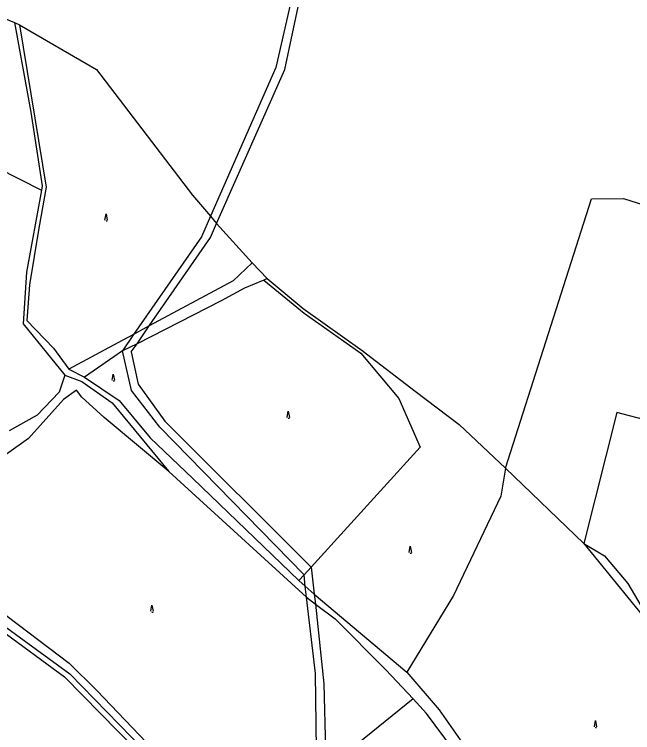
# Model space of a CAD drawing. Extents: x -564810 to -550519, y -1045831 to -1034011.
# Drawn here: x -554954.1 to -554554, y -1036585.5 to -1036120.6 of the extents above; entities that cross this region are included whole.
import ezdxf

# ---------------------------------------------------------------- set-up
doc = ezdxf.new("R2010")
doc.units = 0
doc.layers.add('Vrstva 4', color=7, linetype='Continuous')
doc.layers.add('zamokř ploch', color=7, linetype='Continuous')

msp = doc.modelspace()

# ---------------------------------------------------------------- linework, layer by layer
at = {"layer": 'Vrstva 4'}
for p, q in [((-554762.83, -1036059.12), (-554784.99, -1036155.01)), ((-554779.06, -1036156.2), (-554758.51, -1036058.24)), ((-554989.44, -1036111.44), (-554954.04, -1036125.9)), ((-554954.04, -1036125.9), (-554943.49, -1036183.82)), ((-554954.04, -1036125.9), (-554950.72, -1036127.24)), ((-554950.72, -1036127.24), (-554933.51, -1036232.37)), ((-554950.72, -1036127.24), (-554900.9, -1036156.24)), ((-554900.9, -1036156.24), (-554838.82, -1036237.58)), ((-554784.99, -1036155.01), (-554827.18, -1036251.2)), ((-554823.23, -1036255.85), (-554779.06, -1036156.2)), ((-555043.12, -1036180.26), (-554936.64, -1036234.29)), ((-554943.49, -1036183.82), (-554936.07, -1036231.57)), ((-554933.51, -1036232.37), (-554938.38, -1036258.9)), ((-554936.07, -1036231.57), (-554936.64, -1036234.29)), ((-554936.64, -1036234.29), (-554946.17, -1036287.36)), ((-554838.82, -1036237.58), (-554827.18, -1036251.2)), ((-554636.34, -1036414.29), (-554580.63, -1036239.96)), ((-554580.63, -1036239.96), (-554559.85, -1036239.65)), ((-554559.85, -1036239.65), (-554537.23, -1036247.15)), ((-554827.18, -1036251.2), (-554832.97, -1036264.48)), ((-554827.18, -1036251.2), (-554823.23, -1036255.85)), ((-554938.38, -1036258.9), (-554944.34, -1036295.64)), ((-554827.3, -1036264.93), (-554823.23, -1036255.85)), ((-554823.23, -1036255.85), (-554800.25, -1036281.5)), ((-554832.97, -1036264.48), (-554877, -1036327.7)), ((-554866.88, -1036322.26), (-554827.3, -1036264.93)), ((-554800.25, -1036281.5), (-554812.44, -1036293.02)), ((-554800.25, -1036281.5), (-554790.44, -1036291.51)), ((-554946.17, -1036287.36), (-554948.46, -1036320.93)), ((-554792.69, -1036292.52), (-554805.11, -1036297.73)), ((-554790.44, -1036291.51), (-554792.69, -1036292.52)), ((-554792.69, -1036292.52), (-554766.49, -1036314.03)), ((-554790.44, -1036291.51), (-554767.21, -1036310.92)), ((-554944.34, -1036295.64), (-554945.97, -1036318.65)), ((-554812.44, -1036293.02), (-554866.88, -1036322.26)), ((-554805.11, -1036297.73), (-554820.24, -1036306.04)), ((-554820.24, -1036306.04), (-554874.66, -1036333.74)), ((-554767.21, -1036310.92), (-554729.08, -1036338.15)), ((-554766.49, -1036314.03), (-554729.95, -1036339.86)), ((-554945.97, -1036318.65), (-554928.83, -1036336.56)), ((-554948.46, -1036320.93), (-554921.52, -1036354.08)), ((-554866.88, -1036322.26), (-554877, -1036327.7)), ((-554874.66, -1036333.74), (-554866.88, -1036322.26)), ((-554877, -1036327.7), (-554884.29, -1036331.61)), ((-554877, -1036327.7), (-554884.14, -1036338.27)), ((-554884.29, -1036331.61), (-554918.94, -1036350.3)), ((-554874.66, -1036333.74), (-554884.14, -1036338.27)), ((-554878.44, -1036338.97), (-554874.66, -1036333.74)), ((-554928.83, -1036336.56), (-554918.94, -1036350.3)), ((-554884.14, -1036338.27), (-554908.7, -1036355.42)), ((-554878.33, -1036364.11), (-554884.14, -1036338.27)), ((-554878.44, -1036338.97), (-554874.02, -1036360.04)), ((-554729.08, -1036338.15), (-554694.83, -1036364.46)), ((-554729.95, -1036339.86), (-554705.36, -1036369.32)), ((-554918.94, -1036350.3), (-554908.7, -1036355.42)), ((-554921.52, -1036354.08), (-554925.02, -1036365.14)), ((-554921.52, -1036354.08), (-554910.52, -1036358.25)), ((-554908.7, -1036355.42), (-554886.31, -1036370.57)), ((-554910.52, -1036358.25), (-554890.92, -1036372.08)), ((-554874.02, -1036360.04), (-554856.67, -1036383.82)), ((-554925.02, -1036365.14), (-554939.27, -1036380.05)), ((-554913.84, -1036363.88), (-554922.33, -1036369.92)), ((-554910.39, -1036368.4), (-554913.84, -1036363.88)), ((-554859.91, -1036387.87), (-554878.33, -1036364.11)), ((-554694.83, -1036364.46), (-554666.19, -1036386.09)), ((-554922.33, -1036369.92), (-554944.97, -1036395.14)), ((-554896.06, -1036381.45), (-554910.39, -1036368.4)), ((-554886.31, -1036370.57), (-554866.25, -1036394.59)), ((-554705.36, -1036369.32), (-554691.51, -1036400.77)), ((-554890.92, -1036372.08), (-554854.11, -1036416.47)), ((-554939.27, -1036380.05), (-554957.48, -1036390.19)), ((-554564.34, -1036378.38), (-554585.51, -1036463.12)), ((-554467.16, -1036403.47), (-554564.34, -1036378.38)), ((-554854.11, -1036416.47), (-554896.06, -1036381.45)), ((-554856.67, -1036383.82), (-554762.15, -1036478.43)), ((-554766.69, -1036483.42), (-554859.91, -1036387.87)), ((-554666.19, -1036386.09), (-554636.34, -1036414.29)), ((-554944.97, -1036395.14), (-554959.16, -1036405.18)), ((-554866.25, -1036394.59), (-554838.71, -1036421.12)), ((-554691.51, -1036400.77), (-554762.15, -1036478.43)), ((-554854.11, -1036416.47), (-554765.13, -1036497.82)), ((-554636.34, -1036414.29), (-554639.37, -1036432.51)), ((-554636.34, -1036414.29), (-554585.51, -1036463.12)), ((-554838.71, -1036421.12), (-554769.94, -1036486.99)), ((-554639.37, -1036432.51), (-554670.05, -1036496.84)), ((-555025.02, -1036460.05), (-554918.66, -1036540.59)), ((-554585.51, -1036463.12), (-554537.3, -1036522.47)), ((-554585.51, -1036463.12), (-554572.3, -1036471.13)), ((-554572.3, -1036471.13), (-554557.17, -1036489.01)), ((-554762.15, -1036478.43), (-554766.69, -1036483.42)), ((-554762.15, -1036478.43), (-554760.05, -1036496)), ((-554766.69, -1036483.42), (-554769.94, -1036486.99)), ((-554765.9, -1036490.86), (-554766.69, -1036483.42)), ((-554769.94, -1036486.99), (-554765.92, -1036490.65)), ((-554765.92, -1036490.65), (-554760.05, -1036496)), ((-554765.13, -1036497.82), (-554765.9, -1036490.86)), ((-554557.17, -1036489.01), (-554548.54, -1036503.69)), ((-554760.05, -1036496), (-554700.11, -1036546.48)), ((-554760.05, -1036496), (-554759.35, -1036502.28)), ((-554670.05, -1036496.84), (-554700.11, -1036546.48)), ((-554765.13, -1036497.82), (-554759.35, -1036502.28)), ((-554759.18, -1036547.29), (-554765.13, -1036497.82)), ((-554759.35, -1036502.28), (-554746.45, -1036511.97)), ((-554759.35, -1036502.28), (-554753.77, -1036553.84)), ((-554746.45, -1036511.97), (-554713.84, -1036544.83)), ((-554963.41, -1036518.78), (-554921.63, -1036549.33)), ((-554961.28, -1036516.06), (-554918.23, -1036547.38)), ((-554918.66, -1036540.59), (-554900.66, -1036558.19)), ((-554918.23, -1036547.38), (-554841.85, -1036625.95)), ((-554758.44, -1036610.28), (-554759.18, -1036547.29)), ((-554713.84, -1036544.83), (-554696.07, -1036563.73)), ((-554700.11, -1036546.48), (-554679.28, -1036570.79)), ((-554921.63, -1036549.33), (-554860.12, -1036611.91)), ((-554753.77, -1036553.84), (-554752.53, -1036607.6)), ((-554900.66, -1036558.19), (-554838.64, -1036623.22)), ((-554696.07, -1036563.73), (-554748.95, -1036606.24)), ((-554687.46, -1036573.14), (-554696.07, -1036563.73)), ((-554679.28, -1036570.79), (-554641.98, -1036623.89)), ((-554658.51, -1036611.95), (-554687.46, -1036573.14))]:
    msp.add_line(p, q, dxfattribs=at)
at = {"layer": 'zamokř ploch'}
for points in [[(-554895.5, -1036253.76), (-554894.8, -1036249.76), (-554894, -1036253.76)], [(-554894.8, -1036254.06), (-554894.8, -1036254.26), (-554894, -1036254.26)], [(-554890.85, -1036357.37), (-554890.16, -1036353.37), (-554889.35, -1036357.37)], [(-554890.16, -1036357.67), (-554890.16, -1036357.87), (-554889.35, -1036357.87)], [(-554777.55, -1036381.53), (-554776.85, -1036377.53), (-554776.05, -1036381.53)], [(-554776.85, -1036381.83), (-554776.85, -1036382.03), (-554776.05, -1036382.03)], [(-554698.61, -1036468.88), (-554697.91, -1036464.88), (-554697.11, -1036468.88)], [(-554697.91, -1036469.18), (-554697.91, -1036469.38), (-554697.11, -1036469.38)], [(-554865.78, -1036506.98), (-554865.08, -1036502.98), (-554864.28, -1036506.98)], [(-554865.08, -1036507.28), (-554865.08, -1036507.48), (-554864.28, -1036507.48)], [(-554578.81, -1036581.76), (-554578.11, -1036577.76), (-554577.31, -1036581.76)], [(-554578.11, -1036582.06), (-554578.11, -1036582.26), (-554577.31, -1036582.26)]]:
    msp.add_lwpolyline(points, dxfattribs=at)

doc.saveas('drawing.dxf')
